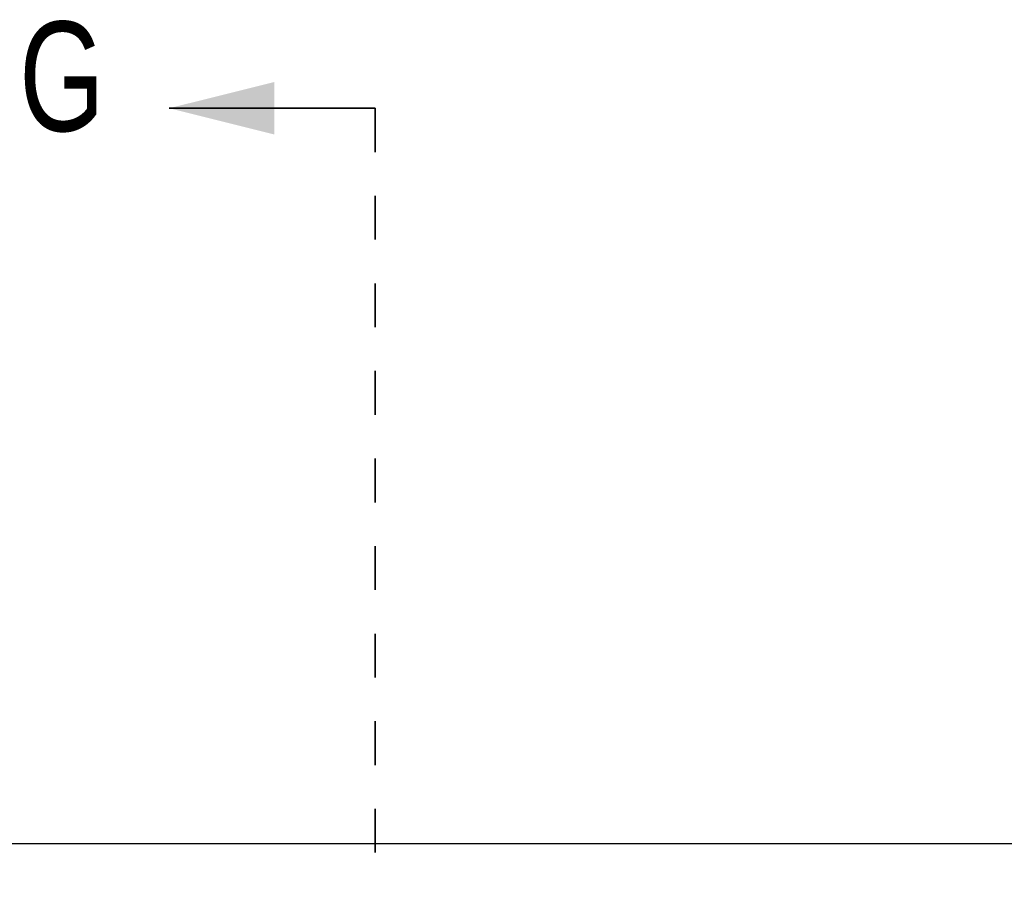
# Model space of a CAD drawing. Header units: inches. Extents: x 1880 to 2363, y -453 to -54.
# Tile 525 of 656: x 1901.94 to 1904.19, y -114.06 to -112.08. Entities that reach past the tile are written whole.
import ezdxf

# ---------------------------------------------------------------- set-up
doc = ezdxf.new("R2010")
doc.units = ezdxf.units.IN
doc.header["$LTSCALE"] = 0.5
doc.header["$MEASUREMENT"] = 0
doc.linetypes.add('PHANTOM', pattern=[0.25, 0.125, -0.025, 0.025, -0.025, 0.025, -0.025])
doc.layers.add('SID-M-S', color=105, linetype='Continuous')
doc.styles.add('SLDTEXTSTYLE0', font='TXT', dxfattribs={"width": 0.595745})

msp = doc.modelspace()

# ---------------------------------------------------------------- linework, layer by layer
at = {"color": 7, "linetype": 'Continuous', "lineweight": 35}
msp.add_line((1902.75267, -112.27932), (1902.28267, -112.27932), dxfattribs=at)
at = {"color": 7, "linetype": 'PHANTOM', "lineweight": 35}
msp.add_line((1902.75267, -112.27932), (1902.75267, -129.63932), dxfattribs=at)
at = {"color": 7, "linetype": 'Continuous', "lineweight": 35}
msp.add_solid([(1902.28267, -112.27932), (1902.52267, -112.33932), (1902.52267, -112.21932)], dxfattribs=at)
at = {"layer": 'SID-M-S'}
msp.add_line((1910.17767, -113.95932), (1897.67767, -113.95932), dxfattribs=at)

# ---------------------------------------------------------------- texts
at = {"color": 7, "style": 'SLDTEXTSTYLE0', "width": 0.75}
msp.add_text('G', height=0.25, dxfattribs=at).set_placement((1901.94043, -112.33151))

doc.saveas('drawing.dxf')
